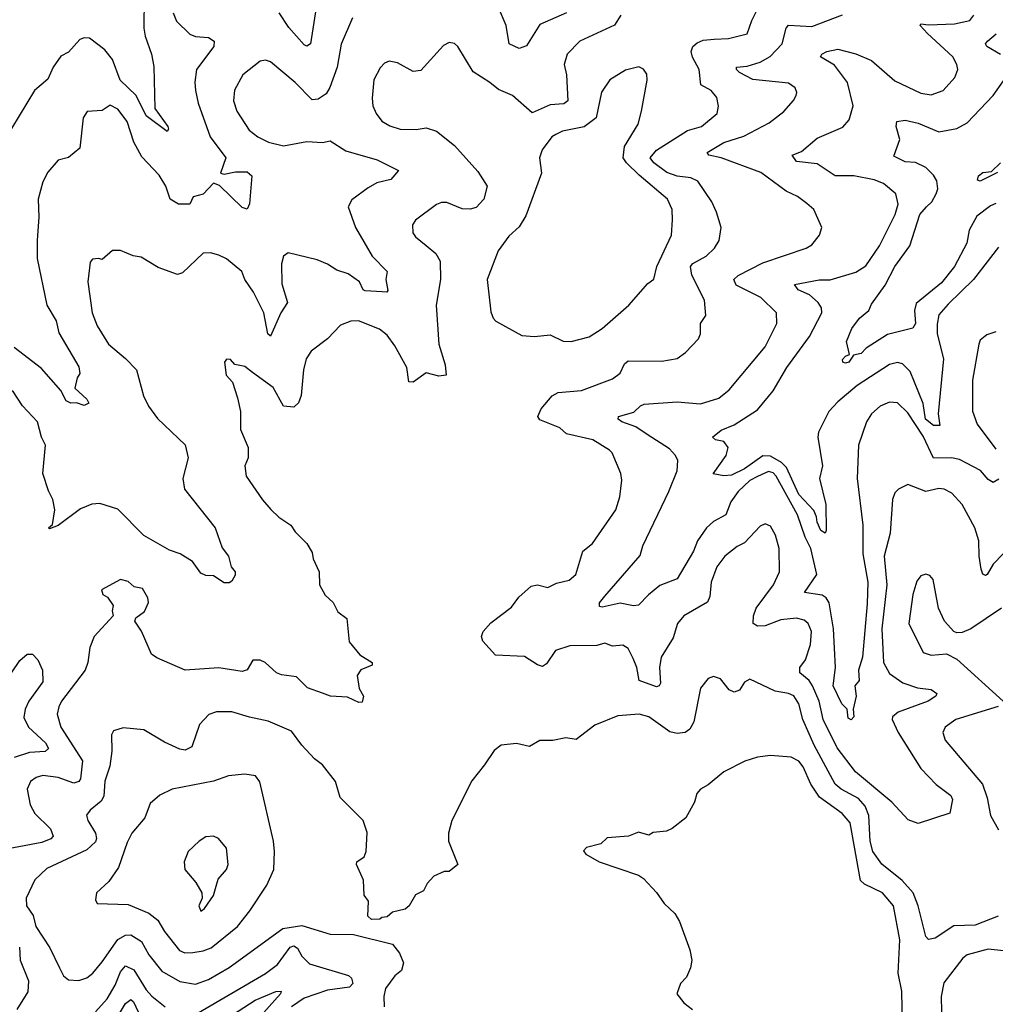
# Model space of a CAD drawing. Extents: x 1954683 to 2060285, y 904798 to 1016299.
# Tile 386 of 472: x 2019346 to 2023113, y 1008604 to 1012408. Entities that reach past the tile are written whole.
import ezdxf

# ---------------------------------------------------------------- set-up
doc = ezdxf.new("R2010")
doc.units = 0

msp = doc.modelspace()

# ---------------------------------------------------------------- linework, layer by layer
at = {"layer": '0CON10XD'}
for points in [[(2019827.1, 1012495), (2019825.3, 1012375.3), (2019830, 1012345), (2019855.4, 1012275), (2019863.4, 1012226.6), (2019868.5, 1012065), (2019917.5, 1011995), (2019920.8, 1011985), (2019915, 1011976.2), (2019835, 1012036.2), (2019795.8, 1012115.8), (2019733.8, 1012175), (2019704.4, 1012254.4), (2019675, 1012292.1), (2019615, 1012336.7), (2019595, 1012338.5), (2019578.3, 1012331.7), (2019535, 1012282.9), (2019505, 1012267.1), (2019474.8, 1012225), (2019455, 1012178.1), (2019402.9, 1012135), (2019315, 1011987.5)], [(2019939.3, 1012435), (2019951.7, 1012401.7), (2020002.4, 1012352.4), (2020025, 1012343.7), (2020075, 1012339.6), (2020097.3, 1012325), (2020095.5, 1012305), (2020029.2, 1012215), (2020022.7, 1012167.3), (2020025.3, 1012135), (2020035.3, 1012085), (2020081.1, 1011955), (2020141.4, 1011875), (2020120.9, 1011815), (2020135, 1011810.7), (2020179.5, 1011820.5), (2020225, 1011820.4), (2020242.2, 1011805), (2020233.7, 1011696.3), (2020225, 1011676), (2020205, 1011682.9), (2020117.3, 1011767.3), (2020095, 1011777), (2020055, 1011734.6), (2020015.7, 1011724.3), (2020002.5, 1011695), (2019958.8, 1011695), (2019927.1, 1011715), (2019910.6, 1011765), (2019885, 1011807.5), (2019817.9, 1011877.9), (2019786.4, 1011935), (2019761.1, 1012015), (2019725, 1012062.5), (2019695, 1012077.8), (2019665, 1012056.7), (2019606.8, 1012053.2), (2019591.7, 1012028.3), (2019578.3, 1011911.7), (2019535, 1011876.2), (2019494.5, 1011865.5), (2019455, 1011818.8), (2019435, 1011782), (2019417.9, 1011715), (2019420.4, 1011645), (2019413.4, 1011556.6), (2019413.4, 1011485), (2019451.1, 1011305), (2019486.5, 1011245), (2019497.8, 1011197.8), (2019575, 1011067.5), (2019578.3, 1011041.7), (2019567.5, 1011025), (2019558.8, 1010985), (2019605, 1010942.5), (2019613.6, 1010926.4), (2019595, 1010918.2), (2019565, 1010927.5), (2019543.3, 1010926.7), (2019525, 1010935.4), (2019504.5, 1010975), (2019430.2, 1011060.2), (2019325, 1011142.2)], [(2020491.1, 1012455), (2020469.1, 1012315), (2020455, 1012305.6), (2020445, 1012310.9), (2020385, 1012377.3), (2020348.4, 1012435)], [(2023143.6, 1010345), (2023104.6, 1010305), (2023082, 1010265), (2023075, 1010261.1), (2023065.5, 1010265.5), (2023058.7, 1010285), (2023050.3, 1010335), (2023049.1, 1010395), (2023034.5, 1010445), (2022985, 1010535.7), (2022945, 1010579.4), (2022916.2, 1010595), (2022895, 1010596.4), (2022845, 1010585.4), (2022775, 1010612.5), (2022738.8, 1010595), (2022725, 1010580), (2022715.6, 1010554.4), (2022706.8, 1010425), (2022684.3, 1010335), (2022694.8, 1010225), (2022674.4, 1010055), (2022681.9, 1009925), (2022705, 1009882.9), (2022756.4, 1009846.4), (2022813.3, 1009826.7), (2022865, 1009820), (2022887.8, 1009805), (2022883.6, 1009795), (2022853.5, 1009775), (2022737.6, 1009732.4), (2022715.7, 1009715), (2022714.4, 1009705), (2022738.2, 1009655), (2022825.9, 1009515), (2022885, 1009453.5), (2022941.1, 1009411.1), (2022948.4, 1009395), (2022937.2, 1009342.8), (2022815, 1009302.7), (2022777.1, 1009317.1), (2022713.8, 1009385), (2022573, 1009503), (2022502.3, 1009595), (2022447.9, 1009705), (2022433, 1009775), (2022407.7, 1009835), (2022394.7, 1009855), (2022358.8, 1009885), (2022358.2, 1009905), (2022380, 1009935), (2022399.4, 1009995), (2022404, 1010045), (2022390, 1010075), (2022375, 1010088.5), (2022345, 1010096.5), (2022285, 1010090.3), (2022225, 1010066.9), (2022194.7, 1010064.7), (2022177.8, 1010075), (2022178.9, 1010105), (2022190.3, 1010135), (2022257.3, 1010225), (2022279.6, 1010275), (2022278.8, 1010365), (2022265, 1010416.7), (2022245, 1010451.2), (2022225, 1010460), (2022205, 1010451.2), (2022145, 1010386.9), (2022116.9, 1010373.1), (2022068.6, 1010335), (2022038.5, 1010295), (2022015.5, 1010235), (2022010.8, 1010179.2), (2022002, 1010158), (2021910, 1010105), (2021886.2, 1010075), (2021869.3, 1010020.7), (2021823.5, 1009945), (2021816.7, 1009905), (2021820, 1009845), (2021815.3, 1009834.7), (2021805, 1009831.1), (2021737.5, 1009855), (2021728.8, 1009905), (2021715, 1009940.9), (2021695, 1009978.5), (2021675, 1009991.8), (2021635, 1009987.8), (2021605, 1009999.5), (2021575, 1009990.5), (2021470.8, 1009989.2), (2021415, 1009971.8), (2021380.8, 1009919.2), (2021365, 1009909.4), (2021345, 1009915.5), (2021295, 1009947.5), (2021183.2, 1009953.2), (2021135, 1010006.7), (2021128.6, 1010025), (2021135.7, 1010045), (2021165, 1010078.6), (2021245, 1010138.9), (2021273.1, 1010176.9), (2021320.7, 1010219.3), (2021345, 1010224.6), (2021385, 1010214.5), (2021418.7, 1010231.3), (2021467.4, 1010242.6), (2021492.9, 1010265), (2021520.6, 1010355), (2021558, 1010385), (2021648.1, 1010515), (2021662.9, 1010565), (2021671.2, 1010628.8), (2021667.5, 1010655), (2021634.2, 1010734.2), (2021623.8, 1010745), (2021558.8, 1010785), (2021457.9, 1010807.9), (2021431.5, 1010831.5), (2021355, 1010862.5), (2021346.2, 1010875), (2021359.4, 1010905), (2021402.7, 1010955), (2021425, 1010968), (2021515, 1010975.5), (2021635, 1011021.1), (2021665, 1011042), (2021681.8, 1011078.2), (2021695, 1011090.7), (2021825, 1011088.9), (2021885, 1011099.4), (2021917.1, 1011122.9), (2021966.9, 1011175), (2021974.4, 1011195), (2021974.4, 1011235), (2021995.6, 1011265), (2021990, 1011325), (2021941.3, 1011421.3), (2021936.1, 1011455), (2021945, 1011465.8), (2021996.9, 1011495), (2022029.4, 1011525), (2022047.1, 1011555), (2022054.2, 1011605), (2022037.1, 1011665), (2022018.6, 1011705), (2021964.2, 1011784.2), (2021937.6, 1011797.6), (2021885, 1011803.1), (2021845, 1011817.1), (2021795.2, 1011855), (2021780.6, 1011875), (2021805, 1011903.6), (2021925, 1011979.7), (2021978.6, 1011995), (2022039.5, 1012045), (2022044.4, 1012074.4), (2022037.6, 1012107.6), (2022015.7, 1012135), (2021976.6, 1012156.6), (2021969.2, 1012215), (2021943.8, 1012263.8), (2021939, 1012285), (2021945.2, 1012304.8), (2021961.5, 1012318.5), (2021985, 1012328.7), (2022027.4, 1012332.6), (2022082.5, 1012335), (2022155, 1012352.9), (2022172.7, 1012405), (2022205, 1012469.4)], [(2021457.5, 1012435), (2021355, 1012389.5), (2021302.7, 1012307.3), (2021275, 1012297.1), (2021235.8, 1012315), (2021224.6, 1012385), (2021194.7, 1012454.7)], [(2021667.3, 1012425), (2021643.4, 1012386.6), (2021509.4, 1012325), (2021460, 1012275), (2021448.8, 1012235), (2021457.7, 1012195), (2021462.5, 1012095), (2021446.7, 1012083.3), (2021395, 1012079.2), (2021325, 1012048.2), (2021249.2, 1012115), (2021195, 1012137.8), (2021161.4, 1012165), (2021096.6, 1012206.6), (2021037.5, 1012305), (2021025, 1012315.7), (2021005, 1012319.4), (2020982, 1012308), (2020895, 1012211.9), (2020865, 1012207.5), (2020805, 1012241.5), (2020772.8, 1012247.2), (2020755, 1012240), (2020738, 1012222), (2020713.9, 1012176.1), (2020707.1, 1012105), (2020710, 1012075), (2020721.9, 1012045), (2020745, 1012015.7), (2020775, 1011997.5), (2020815.5, 1011984.5), (2020876.4, 1011983.6), (2020915, 1011990), (2020955, 1011977.5), (2021025, 1011921.4), (2021115, 1011821.2), (2021150.8, 1011765), (2021138.6, 1011715), (2021108, 1011682), (2021085, 1011675.6), (2021055, 1011677.1), (2020995, 1011701.9), (2020975, 1011701.9), (2020955, 1011694.2), (2020875, 1011633.8), (2020863.1, 1011615), (2020864.6, 1011584.6), (2020875, 1011568.8), (2020915.4, 1011535.4), (2020952.9, 1011505), (2020970, 1011475), (2020970.5, 1011405), (2020954.6, 1011305), (2020964.6, 1011155), (2020988.8, 1011075), (2020992.5, 1011035), (2020965, 1011031.3), (2020915, 1011043.5), (2020865, 1011008.4), (2020848.5, 1011008.5), (2020840.9, 1011065), (2020795, 1011148.6), (2020765, 1011188.9), (2020735, 1011213.1), (2020654.4, 1011244.4), (2020625, 1011243.1), (2020585, 1011227.5), (2020534.4, 1011175.6), (2020472.1, 1011127.9), (2020452.4, 1011097.6), (2020441.8, 1011055), (2020433.5, 1010956.5), (2020422.2, 1010927.8), (2020405, 1010910.8), (2020364.7, 1010914.7), (2020325, 1010987.5), (2020245.3, 1011045.3), (2020215, 1011068), (2020176.4, 1011076.4), (2020160, 1011095), (2020145, 1011096.7), (2020137.5, 1011085), (2020143.8, 1011035), (2020167.7, 1011007.7), (2020187, 1010947), (2020199.2, 1010895), (2020198.1, 1010825), (2020228.6, 1010755), (2020228.6, 1010715), (2020215.6, 1010684.4), (2020220.8, 1010645), (2020283.2, 1010553.2), (2020315.8, 1010515.8), (2020346.4, 1010486.4), (2020393.1, 1010455), (2020409.6, 1010429.6), (2020454.2, 1010385), (2020475, 1010350), (2020479.2, 1010325), (2020502, 1010275), (2020504.3, 1010225), (2020525.7, 1010185), (2020556.5, 1010156.5), (2020575, 1010120), (2020608.8, 1010095), (2020618, 1010005), (2020658.8, 1009955), (2020706.7, 1009925), (2020707.5, 1009915), (2020663.4, 1009896.6), (2020648.8, 1009875), (2020656.7, 1009825), (2020673.3, 1009795), (2020668.3, 1009771.7), (2020655, 1009770), (2020611.2, 1009791.2), (2020545.8, 1009794.2), (2020515, 1009805.8), (2020457.4, 1009827.4), (2020415, 1009869.2), (2020357, 1009877), (2020338, 1009885), (2020293.3, 1009925), (2020275, 1009934), (2020246, 1009934), (2020225, 1009897.1), (2020205, 1009890.7), (2020115, 1009904.7), (2019985.4, 1009895.4), (2019875, 1009943.3), (2019855, 1009957.5), (2019815.9, 1010045.9), (2019791.2, 1010085), (2019795, 1010097.5), (2019828.3, 1010121.7), (2019843, 1010157), (2019841.2, 1010175), (2019820.5, 1010210.5), (2019787.5, 1010217.5), (2019765, 1010237.5), (2019735, 1010246), (2019662.5, 1010205), (2019667, 1010187), (2019685, 1010177.5), (2019707.5, 1010145), (2019702.5, 1010125), (2019706.7, 1010105), (2019633.8, 1010025), (2019617.3, 1009982.7), (2019609.5, 1009925), (2019599.1, 1009895), (2019507.3, 1009775), (2019496.6, 1009753.4), (2019491.2, 1009725), (2019505.3, 1009675), (2019588.3, 1009545), (2019580.6, 1009475), (2019575, 1009464.6), (2019555, 1009458.9), (2019495, 1009481.2), (2019435, 1009488.4), (2019409.4, 1009480.6), (2019387.5, 1009465), (2019374.6, 1009435), (2019386.6, 1009375), (2019405, 1009341.5), (2019465, 1009281.8), (2019475, 1009254.3), (2019466.6, 1009243.4), (2019431, 1009229), (2019275, 1009199.5)], [(2020631.5, 1012415), (2020586.8, 1012313.2), (2020572.2, 1012225), (2020544, 1012146), (2020528.8, 1012121.2), (2020498.5, 1012101.5), (2020475, 1012097.8), (2020409.5, 1012165), (2020315, 1012245.7), (2020295, 1012252), (2020275, 1012248), (2020208, 1012195), (2020175, 1012136.2), (2020171.5, 1012095), (2020184.5, 1012055), (2020231.5, 1011981.5), (2020265, 1011955.5), (2020306.2, 1011935), (2020365, 1011920.5), (2020455, 1011938.1), (2020515, 1011933.8), (2020545, 1011939.6), (2020605, 1011901.8), (2020727, 1011867), (2020808.8, 1011825), (2020779.6, 1011790.4), (2020725, 1011777.5), (2020691.5, 1011758.5), (2020628.5, 1011711.5), (2020614.5, 1011685.5), (2020642.1, 1011605), (2020706.9, 1011495), (2020764.4, 1011435), (2020760, 1011405), (2020768.1, 1011361.9), (2020764.1, 1011355.9), (2020746.3, 1011356.3), (2020680.1, 1011360.1), (2020672.2, 1011365), (2020658.1, 1011395), (2020615, 1011426.1), (2020570, 1011440), (2020535, 1011464), (2020495, 1011480.7), (2020382.5, 1011507.5), (2020365, 1011494), (2020357.1, 1011465), (2020358.1, 1011388.1), (2020380, 1011315), (2020354.7, 1011275), (2020315, 1011185.8), (2020304.8, 1011194.8), (2020289.2, 1011275), (2020248.9, 1011355), (2020214.8, 1011404.8), (2020203.5, 1011435), (2020145, 1011483.8), (2020115, 1011498.5), (2020082.4, 1011507.6), (2020055, 1011505.6), (2019975, 1011430), (2019955, 1011423.3), (2019880.2, 1011450.2), (2019815, 1011491.2), (2019783.6, 1011496.4), (2019735, 1011515.8), (2019705, 1011516), (2019665, 1011482), (2019650, 1011485), (2019626.7, 1011483.3), (2019618.3, 1011471.7), (2019608.6, 1011395), (2019626.2, 1011275), (2019645.3, 1011225.3), (2019688.5, 1011155), (2019755, 1011099.1), (2019796.8, 1011055), (2019823.8, 1010955), (2019843.6, 1010915), (2019877.6, 1010867.6), (2019985, 1010766.2), (2019996.9, 1010715), (2019975.7, 1010635), (2019982.9, 1010595), (2020100.8, 1010445), (2020128.3, 1010368.3), (2020152.9, 1010335), (2020162.5, 1010295), (2020177.5, 1010275), (2020178.3, 1010261.7), (2020165, 1010238.8), (2020155, 1010232.5), (2020135, 1010232.9), (2020095, 1010260), (2020065, 1010261.2), (2020045, 1010270), (2020013.3, 1010315), (2019965.8, 1010345), (2019925, 1010358.2), (2019825, 1010415.3), (2019725, 1010517.1), (2019655, 1010538.9), (2019625, 1010536.9), (2019581.4, 1010518.6), (2019495, 1010454.2), (2019460.7, 1010440.7), (2019457.5, 1010445), (2019472.5, 1010457.5), (2019481.9, 1010515), (2019474.4, 1010555), (2019457.4, 1010587.4), (2019436, 1010655), (2019445.6, 1010765), (2019430.8, 1010795), (2019414.4, 1010855), (2019356.4, 1010916.4), (2019318.1, 1010975)], [(2023126.7, 1010633.3), (2023105, 1010620), (2023085, 1010631.9), (2023056.5, 1010666.5), (2022975, 1010709.6), (2022943.9, 1010716.1), (2022874.8, 1010714.8), (2022835, 1010799.6), (2022775, 1010889.5), (2022735, 1010927.3), (2022705, 1010930), (2022669.2, 1010915), (2022635.6, 1010885), (2022616, 1010854), (2022585.4, 1010765), (2022579.4, 1010635), (2022601, 1010455), (2022602, 1010345), (2022620.5, 1010235), (2022618, 1010152), (2022600.4, 1009945), (2022585.4, 1009895), (2022587.5, 1009855), (2022571.2, 1009835), (2022575.6, 1009795), (2022563.8, 1009745), (2022567.5, 1009715), (2022556.2, 1009703.8), (2022545, 1009710), (2022541.2, 1009745), (2022520, 1009765), (2022486.9, 1009835), (2022496.2, 1009905), (2022487.9, 1010055), (2022471.2, 1010155), (2022459.7, 1010175), (2022445.2, 1010185.2), (2022376.2, 1010195), (2022423.8, 1010265), (2022401.2, 1010365), (2022378.7, 1010408.7), (2022348.9, 1010495), (2022267.1, 1010645), (2022255, 1010658), (2022237.2, 1010662.8), (2022195, 1010643.4), (2022165, 1010628.3), (2022120.6, 1010585), (2022092, 1010545), (2022072.3, 1010495), (2022025, 1010469.3), (2021997.9, 1010445), (2021963.3, 1010395), (2021947.9, 1010355), (2021885, 1010248.6), (2021818.3, 1010221.7), (2021773.5, 1010186.5), (2021735, 1010146), (2021715.7, 1010144.3), (2021665, 1010154.5), (2021595, 1010138), (2021585, 1010141.2), (2021584.4, 1010155), (2021605, 1010181.2), (2021742, 1010338), (2021751.6, 1010375), (2021853.2, 1010585), (2021884.5, 1010665), (2021887.5, 1010705), (2021878.9, 1010725), (2021855, 1010750), (2021768.9, 1010805), (2021725, 1010834.8), (2021671.4, 1010855), (2021656.9, 1010865), (2021658.6, 1010875), (2021717.9, 1010892.1), (2021743.2, 1010916.8), (2021757.5, 1010922.5), (2021885, 1010931.2), (2021975, 1010924.1), (2022045, 1010946.4), (2022085, 1010977.8), (2022225, 1011144.4), (2022270, 1011235), (2022268.9, 1011275), (2022208.1, 1011335), (2022112.2, 1011382.2), (2022103.1, 1011405), (2022120.4, 1011419.6), (2022215, 1011468.8), (2022383.3, 1011525), (2022405, 1011538), (2022434, 1011575), (2022443.8, 1011605), (2022412, 1011675), (2022385, 1011697.5), (2022348.8, 1011725), (2022305, 1011746.2), (2022208.3, 1011818.3), (2022055, 1011873.8), (2022006.7, 1011885), (2022001.2, 1011895), (2022065, 1011933.7), (2022141.9, 1011958.1), (2022240.5, 1012009.5), (2022296.1, 1012053.9), (2022334.3, 1012095.7), (2022344.2, 1012115), (2022347, 1012127), (2022340.8, 1012145), (2022315, 1012162.5), (2022177.5, 1012177.5), (2022125, 1012203.4), (2022113.5, 1012215), (2022113.8, 1012225), (2022155, 1012227.9), (2022205, 1012243.4), (2022243.6, 1012266.4), (2022290.3, 1012315), (2022305.2, 1012374.8), (2022315, 1012387.2), (2022405, 1012382.3), (2022523.7, 1012426.3)], [(2023125, 1011528.8), (2023028.9, 1011405), (2022930.5, 1011309.5), (2022895, 1011268.1), (2022888.2, 1011231.8), (2022888.1, 1011195), (2022912.7, 1011097.3), (2022892.3, 1010885), (2022899.5, 1010840.5), (2022875, 1010840.4), (2022843, 1010865), (2022834.6, 1010925), (2022785, 1011048.8), (2022755, 1011078.2), (2022735, 1011084), (2022705, 1011076.5), (2022579.3, 1010995), (2022505, 1010932.4), (2022470.4, 1010895), (2022430, 1010815), (2022427.8, 1010795), (2022446.4, 1010685), (2022434.3, 1010635), (2022458.6, 1010535), (2022460, 1010435), (2022456, 1010424), (2022439.4, 1010435), (2022425, 1010466.7), (2022422.6, 1010487.4), (2022412.4, 1010512.4), (2022355, 1010573.3), (2022307.5, 1010677.5), (2022287.1, 1010697.1), (2022245, 1010722.2), (2022215, 1010723.5), (2022145, 1010673.6), (2022095, 1010648.9), (2022065, 1010646.1), (2022023.6, 1010653.6), (2022073.5, 1010725), (2022082.2, 1010755), (2022065, 1010778.1), (2022032.5, 1010785), (2022021.4, 1010795), (2022055, 1010822.9), (2022105, 1010843.1), (2022195, 1010901.3), (2022255, 1010974.5), (2022307.7, 1011065), (2022395.8, 1011184.2), (2022443.1, 1011275), (2022442.3, 1011295), (2022429.2, 1011315), (2022395.2, 1011345.2), (2022351.5, 1011365), (2022337.5, 1011385), (2022432.5, 1011402.5), (2022475, 1011402.9), (2022575, 1011432.5), (2022613, 1011457), (2022665.9, 1011535), (2022726.2, 1011655), (2022737.9, 1011695), (2022729.4, 1011735), (2022680.8, 1011775), (2022645, 1011789.1), (2022566.7, 1011805), (2022495, 1011804.6), (2022425, 1011851), (2022345, 1011860.3), (2022328.6, 1011885), (2022365, 1011898.8), (2022425, 1011950.4), (2022525, 1011993.3), (2022549.4, 1012020.6), (2022564.5, 1012075), (2022542, 1012165), (2022492.1, 1012232.1), (2022438, 1012265), (2022442.9, 1012275), (2022462.5, 1012285), (2022505, 1012294), (2022575, 1012276.4), (2022635, 1012250), (2022725, 1012171.3), (2022825, 1012123.9), (2022865, 1012118.2), (2022911.2, 1012135), (2022956.9, 1012185), (2022968.1, 1012215), (2022964.4, 1012235), (2022948.8, 1012265), (2022851.5, 1012355), (2022823.6, 1012385), (2022825, 1012392.5), (2022855, 1012388.2), (2022955, 1012391.4), (2023014.3, 1012405), (2023030.4, 1012425)], [(2023133, 1012273), (2023080, 1012305), (2023075.6, 1012315), (2023083.3, 1012325), (2023116.5, 1012353.5)], [(2021475, 1011164.4), (2021545, 1011183.1), (2021595, 1011215.6), (2021697.5, 1011305), (2021771.3, 1011388.7), (2021794.3, 1011405.7), (2021806, 1011454), (2021862.5, 1011575), (2021867.2, 1011635), (2021865.3, 1011675), (2021847.7, 1011715), (2021738, 1011808), (2021688.8, 1011855), (2021675.8, 1011875), (2021681.8, 1011918.2), (2021734.5, 1012005), (2021746.5, 1012055), (2021769.2, 1012175), (2021767, 1012197), (2021755, 1012217.5), (2021736.4, 1012226.4), (2021685, 1012212.5), (2021625, 1012176), (2021592.4, 1012127.6), (2021571.7, 1012028.3), (2021525, 1011994.7), (2021442.6, 1011977.4), (2021415.8, 1011965), (2021401.4, 1011955), (2021363.3, 1011905), (2021353.5, 1011875), (2021361.2, 1011815), (2021300.1, 1011649.9), (2021275, 1011607.8), (2021235, 1011571.9), (2021193.3, 1011515), (2021151.5, 1011405), (2021165, 1011280), (2021173.8, 1011255), (2021185, 1011243.8), (2021285, 1011188), (2021334.1, 1011184.1), (2021395, 1011190), (2021445, 1011165.8), (2021475, 1011164.4)], [(2023115, 1011698.3), (2023095, 1011689.4), (2023041.3, 1011648.7), (2023012.5, 1011595), (2023002.7, 1011545), (2022955, 1011454.7), (2022905, 1011392), (2022807.9, 1011312.1), (2022801.1, 1011285), (2022805.4, 1011235), (2022795, 1011216.7), (2022697.5, 1011192.5), (2022615, 1011138.6), (2022595, 1011118.6), (2022565, 1011112.5), (2022547.5, 1011085), (2022535, 1011081.5), (2022524.5, 1011084.5), (2022523.3, 1011095), (2022535, 1011108.8), (2022550, 1011115), (2022538.8, 1011165), (2022559.4, 1011215), (2022588.8, 1011255), (2022624.2, 1011285), (2022635, 1011308.8), (2022688.1, 1011381.9), (2022724.7, 1011455), (2022782.9, 1011535), (2022821.9, 1011655), (2022847.8, 1011685), (2022867.6, 1011705), (2022884.7, 1011735), (2022890.9, 1011755), (2022888, 1011785), (2022875, 1011807.3), (2022845, 1011836.5), (2022805, 1011855.9), (2022765, 1011859.1), (2022721.4, 1011881.4), (2022744.4, 1011945), (2022730, 1011995), (2022732.5, 1012015), (2022765, 1012020.5), (2022815, 1012008.9), (2022895, 1011974.7), (2022965, 1011987.2), (2023005, 1012009.2), (2023105.2, 1012114.8), (2023145, 1012171.9)], [(2023122.1, 1011817.9), (2023055, 1011783.6), (2023045, 1011787.5), (2023047.8, 1011805), (2023065, 1011817.1), (2023098.3, 1011821.7), (2023133.1, 1011855)], [(2023115, 1011202), (2023080, 1011190), (2023055, 1011170), (2023049.2, 1011155), (2023025.5, 1011015), (2023025.4, 1010895.4), (2023043.2, 1010845), (2023115, 1010749.1)], [(2023136.9, 1010135), (2023018.6, 1010055), (2022985, 1010040.8), (2022965, 1010040), (2022952.5, 1010045), (2022916.7, 1010085), (2022893.3, 1010135), (2022873.8, 1010245), (2022860.5, 1010260.5), (2022845, 1010266.2), (2022825, 1010260), (2022810.7, 1010239.3), (2022795, 1010187.5), (2022779.4, 1010075), (2022835, 1009964), (2022865, 1009952.9), (2022925, 1009958.8), (2022965, 1009938), (2023143.3, 1009775)], [(2019313.9, 1009885), (2019346.8, 1009933.2), (2019375, 1009957.5), (2019395, 1009956.9), (2019415.5, 1009935), (2019433.8, 1009895), (2019435, 1009850), (2019381.2, 1009775), (2019367.7, 1009745), (2019362.2, 1009712.2), (2019380, 1009675), (2019446.2, 1009615), (2019457.7, 1009592.3), (2019445, 1009581.2), (2019383.4, 1009576.6), (2019325, 1009557.6)], [(2022414, 1009605), (2022370.2, 1009705), (2022355, 1009765.6), (2022335, 1009796.1), (2022315, 1009805.3), (2022263.7, 1009813.7), (2022165, 1009860), (2022145, 1009848.8), (2022125, 1009818), (2022105, 1009810), (2022085, 1009818.8), (2022052.3, 1009862.3), (2022025, 1009871.2), (2022005, 1009863.3), (2021974.4, 1009825.6), (2021949.6, 1009695), (2021933.3, 1009666.7), (2021915.8, 1009654.2), (2021885, 1009650.3), (2021857, 1009657), (2021775, 1009714.4), (2021737.5, 1009725), (2021655, 1009718.8), (2021567.3, 1009682.7), (2021495, 1009627.1), (2021455, 1009634), (2021405, 1009622.9), (2021355, 1009623.8), (2021315, 1009600), (2021265, 1009611.4), (2021205, 1009605.7), (2021177.5, 1009585), (2021140.5, 1009529.5), (2021092.4, 1009467.6), (2021014.4, 1009315), (2021002.2, 1009265), (2021002.2, 1009235), (2021037.5, 1009145), (2021005, 1009117.5), (2020985, 1009117.5), (2020945, 1009100), (2020919.3, 1009070.7), (2020905, 1009042.5), (2020875, 1009027.5), (2020850, 1008985), (2020835, 1008972.5), (2020785, 1008960), (2020765, 1008942.5), (2020745, 1008940), (2020737, 1008933), (2020705, 1008932.5), (2020690, 1008945), (2020693, 1009003), (2020675.9, 1009025.9), (2020674.1, 1009084.1), (2020646.2, 1009145), (2020647.5, 1009155), (2020675.6, 1009174.4), (2020684.2, 1009195), (2020688.3, 1009268.3), (2020672.9, 1009315), (2020583.6, 1009403.6), (2020565.5, 1009465), (2020515, 1009529.1), (2020485, 1009552.2), (2020435, 1009605.8), (2020395, 1009659.2), (2020305, 1009697.8), (2020233.2, 1009713.2), (2020165, 1009734.5), (2020106.3, 1009733.7), (2020076.2, 1009723.8), (2020040.5, 1009685), (2020010.9, 1009599.1), (2019985, 1009586.5), (2019965, 1009589.5), (2019905, 1009616.9), (2019825, 1009664.5), (2019745, 1009672.9), (2019708.6, 1009661.4), (2019700.6, 1009645), (2019701.9, 1009581.9), (2019693.8, 1009525), (2019675, 1009466.7), (2019671.5, 1009408.5), (2019660.2, 1009389.8), (2019618.1, 1009355), (2019604.4, 1009335), (2019608.9, 1009315), (2019638.7, 1009265), (2019642.5, 1009245), (2019638.3, 1009231.7), (2019605, 1009200.6), (2019450.6, 1009129.4), (2019404.2, 1009085.8), (2019371.1, 1009015), (2019372.2, 1008985), (2019397.7, 1008947.7), (2019408, 1008905), (2019462.6, 1008822.6), (2019499.5, 1008745), (2019515.7, 1008715), (2019535, 1008698.6), (2019575, 1008696.5), (2019605, 1008707.3), (2019628.5, 1008725), (2019665, 1008769.1), (2019724.9, 1008855.1), (2019755, 1008871.7), (2019775, 1008872.6), (2019817, 1008847), (2019844.7, 1008795), (2019895, 1008732.9), (2019965, 1008692), (2020025, 1008682.8), (2020075, 1008699.7), (2020155, 1008746.1), (2020362.5, 1008897.5), (2020435, 1008908.8), (2020545, 1008875.6), (2020635, 1008874), (2020785, 1008836.2), (2020812.4, 1008802.4), (2020827.7, 1008765), (2020820, 1008735), (2020795, 1008714.4), (2020758.8, 1008665), (2020752, 1008635), (2020754, 1008595)], [(2023124.3, 1009755), (2022960.8, 1009705), (2022919.2, 1009675), (2022910, 1009655), (2022920, 1009625), (2023063.3, 1009455), (2023082, 1009402), (2023095, 1009333.8), (2023125, 1009278.8)], [(2023124.3, 1008945), (2023035, 1008910.8), (2022952.6, 1008907.4), (2022880.5, 1008859.5), (2022855, 1008854.4), (2022845, 1008866.2), (2022815.7, 1008985), (2022796.3, 1009035), (2022753, 1009083), (2022675, 1009145.4), (2022640.8, 1009195), (2022629.6, 1009235), (2022624.2, 1009334.2), (2022610.1, 1009370.1), (2022585, 1009399.5), (2022517.5, 1009435), (2022494.2, 1009455), (2022414, 1009605)], [(2022755.4, 1008525.4), (2022751.9, 1008655), (2022738.6, 1008725), (2022744.1, 1008854.1), (2022720, 1008985), (2022677.1, 1009035), (2022608.5, 1009068.5), (2022592.6, 1009082.6), (2022552.5, 1009305), (2022522, 1009342), (2022434.7, 1009405), (2022400.8, 1009455), (2022371.4, 1009521.4), (2022354.2, 1009544.2), (2022325, 1009559.1), (2022245, 1009565.5), (2022195, 1009559.1), (2022146.3, 1009543.7), (2022065, 1009502.9), (2022005, 1009452), (2021975, 1009436), (2021961.1, 1009418.9), (2021952.2, 1009385), (2021918.1, 1009325), (2021865, 1009284.2), (2021843.9, 1009273.9), (2021792.5, 1009267.5), (2021775, 1009257.5), (2021735, 1009268.8), (2021696.4, 1009253.6), (2021615, 1009247.5), (2021590, 1009225), (2021535, 1009210), (2021523, 1009197), (2021532.5, 1009185), (2021583.3, 1009155), (2021735, 1009103.3), (2021755, 1009090), (2021805, 1009036.7), (2021834.3, 1008994.3), (2021876.2, 1008955), (2021893.9, 1008923.9), (2021934, 1008815), (2021941.2, 1008775), (2021936.7, 1008745), (2021920.7, 1008709.3), (2021897.5, 1008685), (2021883.8, 1008645), (2021910.2, 1008610.2), (2021943.3, 1008585)], [(2019983.4, 1008803.4), (2020015, 1008804.2), (2020055, 1008810.7), (2020085, 1008823.2), (2020186.9, 1008905), (2020234.8, 1008965.2), (2020300.5, 1009065), (2020327.3, 1009125), (2020330.4, 1009195), (2020325.5, 1009235), (2020273.3, 1009463.3), (2020256.6, 1009486.6), (2020215, 1009493.8), (2020152.9, 1009487.1), (2020095, 1009466.8), (2019934.5, 1009435.5), (2019887.3, 1009412.7), (2019850.2, 1009379.8), (2019829.5, 1009325), (2019778.5, 1009265), (2019760.5, 1009229.5), (2019727.3, 1009132.8), (2019690.9, 1009079.1), (2019642, 1009035), (2019638.3, 1009008.3), (2019645, 1008993.3), (2019765, 1008990), (2019845, 1008956.1), (2019879.3, 1008929.3), (2019905, 1008885.5), (2019962.5, 1008812.5), (2019983.4, 1008803.4)], [(2020045, 1008963.8), (2020060, 1008975), (2020093.8, 1009025), (2020112.3, 1009087.7), (2020144, 1009125), (2020150.8, 1009145), (2020145, 1009207.5), (2020113.8, 1009245), (2020095, 1009254), (2020065, 1009250.8), (2020038.8, 1009235), (2019996, 1009195), (2019981.2, 1009155), (2019983.3, 1009125), (2020026.2, 1009075), (2020048.8, 1009035), (2020051.2, 1009015), (2020038, 1008985), (2020045, 1008963.8)], [(2019344.8, 1008825), (2019348.4, 1008775), (2019379.8, 1008695), (2019377.5, 1008652.5), (2019334.5, 1008585)], [(2020035, 1008571.6), (2020295, 1008723.1), (2020341.2, 1008758.8), (2020390.9, 1008825), (2020405, 1008830), (2020418.3, 1008821.7), (2020435, 1008790), (2020465, 1008761.1), (2020616.1, 1008716.1), (2020627.1, 1008705), (2020632.5, 1008685), (2020619.3, 1008670.7), (2020535, 1008659.4), (2020445, 1008628.8), (2020395.8, 1008595)], [(2023145, 1008810.9), (2023085, 1008817.1), (2023005, 1008795.5), (2022987.6, 1008782.4), (2022915, 1008688), (2022904, 1008634), (2022905.7, 1008575)], [(2019638.7, 1008575), (2019684.2, 1008625), (2019715, 1008678.8), (2019735, 1008730.4), (2019755, 1008752.5), (2019787.4, 1008737.4), (2019835, 1008660), (2019856.3, 1008636.3), (2019907.7, 1008595)], [(2020105.9, 1008524.1), (2020255, 1008620.4), (2020335, 1008654.5), (2020355.4, 1008655.4), (2020353.3, 1008645), (2020255.2, 1008535)], [(2019719.9, 1008550.1), (2019755, 1008608.2), (2019775, 1008622.7), (2019785, 1008614.4), (2019803.8, 1008575)]]:
    msp.add_lwpolyline(points, dxfattribs=at)

doc.saveas('drawing.dxf')
